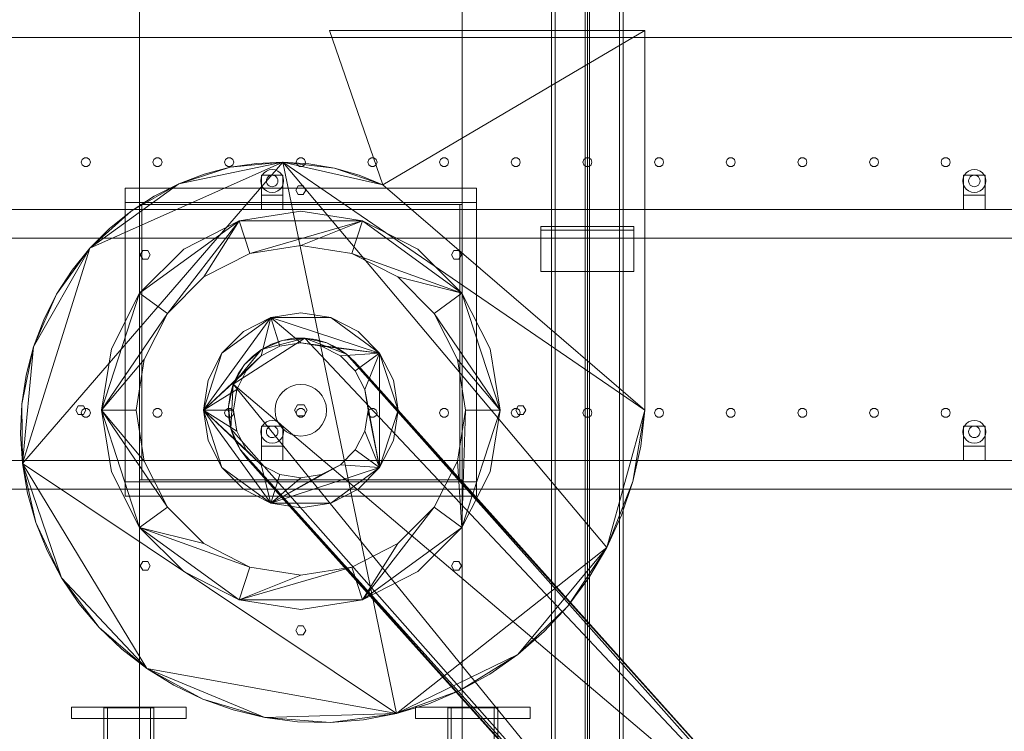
# Model space of a CAD drawing. Header units: millimetres. Extents: x -2233 to 65662, y -50530 to 6847.
# Tile 767 of 802: x 57669 to 59043, y 662 to 1655. Entities that reach past the tile are written whole.
import ezdxf

# ---------------------------------------------------------------- set-up
doc = ezdxf.new("R2010")
doc.units = ezdxf.units.MM
doc.layers.add('lateral_secador', color=7, linetype='Continuous', lineweight=0)

msp = doc.modelspace()

# ---------------------------------------------------------------- linework, layer by layer
at = {"layer": 'lateral_secador'}
for p, q in [((57836.134, 0), (57836.134, 2925)), ((57836.134, 2925), (57836.134, 1400)), ((58286.134, 0), (58286.134, 2925)), ((58286.134, 1400), (58286.134, 2925)), ((58411.134, 2925), (58411.134, 20)), ((58416.134, 20), (58416.134, 2925)), ((58458.134, 2925), (58458.134, 60)), ((58461.134, 0), (58461.134, 2925)), ((58464.134, 60), (58464.134, 2925)), ((58506.134, 2925), (58506.134, 20)), ((58511.134, 20), (58511.134, 2925)), ((58541.134, 1640), (58101.134, 1640)), ((58101.134, 1640), (58175.71, 1424.797)), ((58175.71, 1424.797), (58541.134, 1640)), ((58541.134, 1110), (58541.134, 1640)), ((40811.134, 1630), (60111.134, 1630)), ((57755.997, 1460.082), (57754.784, 1456.35)), ((57759.172, 1462.389), (57755.997, 1460.082)), ((57763.096, 1462.389), (57759.172, 1462.389)), ((57766.271, 1460.082), (57763.096, 1462.389)), ((57767.484, 1456.35), (57766.271, 1460.082)), ((57855.997, 1460.082), (57854.784, 1456.35)), ((57859.172, 1462.389), (57855.997, 1460.082)), ((57863.096, 1462.389), (57859.172, 1462.389)), ((57866.271, 1460.082), (57863.096, 1462.389)), ((57867.484, 1456.35), (57866.271, 1460.082)), ((57955.997, 1460.082), (57954.784, 1456.35)), ((57959.172, 1462.389), (57955.997, 1460.082)), ((57963.096, 1462.389), (57959.172, 1462.389)), ((57966.271, 1460.082), (57963.096, 1462.389)), ((57967.484, 1456.35), (57966.271, 1460.082)), ((58055.997, 1460.082), (58054.784, 1456.35)), ((58059.172, 1462.389), (58055.997, 1460.082)), ((58063.096, 1462.389), (58059.172, 1462.389)), ((58066.271, 1460.082), (58063.096, 1462.389)), ((58067.484, 1456.35), (58066.271, 1460.082)), ((58155.997, 1460.082), (58154.784, 1456.35)), ((58159.172, 1462.389), (58155.997, 1460.082)), ((58163.096, 1462.389), (58159.172, 1462.389)), ((58166.271, 1460.082), (58163.096, 1462.389)), ((58167.484, 1456.35), (58166.271, 1460.082)), ((58255.997, 1460.082), (58254.784, 1456.35)), ((58259.172, 1462.389), (58255.997, 1460.082)), ((58263.096, 1462.389), (58259.172, 1462.389)), ((58266.271, 1460.082), (58263.096, 1462.389)), ((58267.484, 1456.35), (58266.271, 1460.082)), ((58355.997, 1460.082), (58354.784, 1456.35)), ((58359.172, 1462.389), (58355.997, 1460.082)), ((58363.096, 1462.389), (58359.172, 1462.389)), ((58366.271, 1460.082), (58363.096, 1462.389)), ((58367.484, 1456.35), (58366.271, 1460.082)), ((58455.997, 1460.082), (58454.784, 1456.35)), ((58459.172, 1462.389), (58455.997, 1460.082)), ((58463.096, 1462.389), (58459.172, 1462.389)), ((58466.271, 1460.082), (58463.096, 1462.389)), ((58467.484, 1456.35), (58466.271, 1460.082)), ((58555.997, 1460.082), (58554.784, 1456.35)), ((58559.172, 1462.389), (58555.997, 1460.082)), ((58563.096, 1462.389), (58559.172, 1462.389)), ((58566.271, 1460.082), (58563.096, 1462.389)), ((58567.484, 1456.35), (58566.271, 1460.082)), ((58655.997, 1460.082), (58654.784, 1456.35)), ((58659.172, 1462.389), (58655.997, 1460.082)), ((58663.096, 1462.389), (58659.172, 1462.389)), ((58666.271, 1460.082), (58663.096, 1462.389)), ((58667.484, 1456.35), (58666.271, 1460.082)), ((58755.997, 1460.082), (58754.784, 1456.35)), ((58759.172, 1462.389), (58755.997, 1460.082)), ((58763.096, 1462.389), (58759.172, 1462.389)), ((58766.271, 1460.082), (58763.096, 1462.389)), ((58767.484, 1456.35), (58766.271, 1460.082)), ((58855.997, 1460.082), (58854.784, 1456.35)), ((58859.172, 1462.389), (58855.997, 1460.082)), ((58863.096, 1462.389), (58859.172, 1462.389)), ((58866.271, 1460.082), (58863.096, 1462.389)), ((58867.484, 1456.35), (58866.271, 1460.082)), ((58955.997, 1460.082), (58954.784, 1456.35)), ((58959.172, 1462.389), (58955.997, 1460.082)), ((58963.096, 1462.389), (58959.172, 1462.389)), ((58966.271, 1460.082), (58963.096, 1462.389)), ((58967.484, 1456.35), (58966.271, 1460.082)), ((57672.765, 1035.68), (58035.915, 1456.166)), ((57754.784, 1456.35), (57755.997, 1452.618)), ((57755.997, 1452.618), (57759.172, 1450.311)), ((57759.172, 1450.311), (57763.096, 1450.311)), ((57763.096, 1450.311), (57766.271, 1452.618)), ((57766.271, 1452.618), (57767.484, 1456.35)), ((57766.601, 1336.003), (58035.915, 1456.166)), ((57854.784, 1456.35), (57855.997, 1452.618)), ((57855.997, 1452.618), (57859.172, 1450.311)), ((57859.172, 1450.311), (57863.096, 1450.311)), ((57863.096, 1450.311), (57866.271, 1452.618)), ((57866.271, 1452.618), (57867.484, 1456.35)), ((57890.673, 1426.139), (58035.915, 1456.166)), ((57890.673, 1426.139), (57962.319, 1449.018)), ((57962.319, 1449.018), (57926.04, 1439.529)), ((57954.784, 1456.35), (57955.997, 1452.618)), ((57955.997, 1452.618), (57959.172, 1450.311)), ((57959.172, 1450.311), (57963.096, 1450.311)), ((57962.319, 1449.018), (58035.915, 1456.166)), ((57999.085, 1454.562), (57962.319, 1449.018)), ((57963.096, 1450.311), (57966.271, 1452.618)), ((57966.271, 1452.618), (57967.484, 1456.35)), ((58035.915, 1456.166), (57999.085, 1454.562)), ((58013.134, 1443.856), (58009.82, 1441.314)), ((58016.993, 1445.455), (58013.134, 1443.856)), ((58021.134, 1446), (58016.993, 1445.455)), ((58025.275, 1445.455), (58021.134, 1446)), ((58029.134, 1443.856), (58025.275, 1445.455)), ((58032.448, 1441.314), (58029.134, 1443.856)), ((58035.915, 1456.166), (58108.107, 1447.791)), ((58072.392, 1453.878), (58035.915, 1456.166)), ((58035.915, 1456.166), (58175.71, 1424.797)), ((58035.915, 1456.166), (58541.134, 1110)), ((58035.915, 1456.166), (58488.042, 918.439)), ((58035.915, 1456.166), (58194.571, 686.788)), ((58054.784, 1456.35), (58055.997, 1452.618)), ((58055.997, 1452.618), (58059.172, 1450.311)), ((58059.172, 1450.311), (58063.096, 1450.311)), ((58063.096, 1450.311), (58066.271, 1452.618)), ((58066.271, 1452.618), (58067.484, 1456.35)), ((58108.107, 1447.791), (58072.392, 1453.878)), ((58108.107, 1447.791), (58175.71, 1424.797)), ((58142.669, 1438.04), (58108.107, 1447.791)), ((58154.784, 1456.35), (58155.997, 1452.618)), ((58155.997, 1452.618), (58159.172, 1450.311)), ((58159.172, 1450.311), (58163.096, 1450.311)), ((58163.096, 1450.311), (58166.271, 1452.618)), ((58166.271, 1452.618), (58167.484, 1456.35)), ((58254.784, 1456.35), (58255.997, 1452.618)), ((58255.997, 1452.618), (58259.172, 1450.311)), ((58259.172, 1450.311), (58263.096, 1450.311)), ((58263.096, 1450.311), (58266.271, 1452.618)), ((58266.271, 1452.618), (58267.484, 1456.35)), ((58354.784, 1456.35), (58355.997, 1452.618)), ((58355.997, 1452.618), (58359.172, 1450.311)), ((58359.172, 1450.311), (58363.096, 1450.311)), ((58363.096, 1450.311), (58366.271, 1452.618)), ((58366.271, 1452.618), (58367.484, 1456.35)), ((58454.784, 1456.35), (58455.997, 1452.618)), ((58455.997, 1452.618), (58459.172, 1450.311)), ((58459.172, 1450.311), (58463.096, 1450.311)), ((58463.096, 1450.311), (58466.271, 1452.618)), ((58466.271, 1452.618), (58467.484, 1456.35)), ((58554.784, 1456.35), (58555.997, 1452.618)), ((58555.997, 1452.618), (58559.172, 1450.311)), ((58559.172, 1450.311), (58563.096, 1450.311)), ((58563.096, 1450.311), (58566.271, 1452.618)), ((58566.271, 1452.618), (58567.484, 1456.35)), ((58654.784, 1456.35), (58655.997, 1452.618)), ((58655.997, 1452.618), (58659.172, 1450.311)), ((58659.172, 1450.311), (58663.096, 1450.311)), ((58663.096, 1450.311), (58666.271, 1452.618)), ((58666.271, 1452.618), (58667.484, 1456.35)), ((58754.784, 1456.35), (58755.997, 1452.618)), ((58755.997, 1452.618), (58759.172, 1450.311)), ((58759.172, 1450.311), (58763.096, 1450.311)), ((58763.096, 1450.311), (58766.271, 1452.618)), ((58766.271, 1452.618), (58767.484, 1456.35)), ((58854.784, 1456.35), (58855.997, 1452.618)), ((58855.997, 1452.618), (58859.172, 1450.311)), ((58859.172, 1450.311), (58863.096, 1450.311)), ((58863.096, 1450.311), (58866.271, 1452.618)), ((58866.271, 1452.618), (58867.484, 1456.35)), ((58954.784, 1456.35), (58955.997, 1452.618)), ((58955.997, 1452.618), (58959.172, 1450.311)), ((58959.172, 1450.311), (58963.096, 1450.311)), ((58963.096, 1450.311), (58966.271, 1452.618)), ((58966.271, 1452.618), (58967.484, 1456.35)), ((58993.134, 1443.856), (58989.82, 1441.314)), ((58996.993, 1445.455), (58993.134, 1443.856)), ((59001.134, 1446), (58996.993, 1445.455)), ((59005.275, 1445.455), (59001.134, 1446)), ((59009.134, 1443.856), (59005.275, 1445.455)), ((59012.448, 1441.314), (59009.134, 1443.856)), ((57926.04, 1439.529), (57890.673, 1426.139)), ((58005.679, 1434.141), (58005.134, 1430)), ((58005.134, 1430), (58005.679, 1425.859)), ((58007.277, 1438), (58005.679, 1434.141)), ((58006.134, 1438), (58036.134, 1438)), ((58006.134, 1438), (58006.134, 1410)), ((58009.82, 1441.314), (58007.277, 1438)), ((58013.406, 1432.071), (58013.134, 1430)), ((58013.134, 1430), (58013.406, 1427.929)), ((58014.206, 1434), (58013.406, 1432.071)), ((58015.477, 1435.657), (58014.206, 1434)), ((58017.134, 1436.928), (58015.477, 1435.657)), ((58019.063, 1437.727), (58017.134, 1436.928)), ((58021.134, 1438), (58019.063, 1437.727)), ((58023.204, 1437.727), (58021.134, 1438)), ((58025.134, 1436.928), (58023.204, 1437.727)), ((58026.791, 1435.657), (58025.134, 1436.928)), ((58028.062, 1434), (58026.791, 1435.657)), ((58028.861, 1432.071), (58028.062, 1434)), ((58029.134, 1430), (58028.861, 1432.071)), ((58028.861, 1427.929), (58029.134, 1430)), ((58034.99, 1438), (58032.448, 1441.314)), ((58036.589, 1434.141), (58034.99, 1438)), ((58036.134, 1410), (58036.134, 1438)), ((58037.134, 1430), (58036.589, 1434.141)), ((58036.589, 1425.859), (58037.134, 1430)), ((58175.71, 1424.797), (58142.669, 1438.04)), ((58985.679, 1434.141), (58985.134, 1430)), ((58985.134, 1430), (58985.679, 1425.859)), ((58987.277, 1438), (58985.679, 1434.141)), ((58986.134, 1438), (59016.134, 1438)), ((58986.134, 1438), (58986.134, 1410)), ((58989.82, 1441.314), (58987.277, 1438)), ((58993.406, 1432.071), (58993.134, 1430)), ((58993.134, 1430), (58993.406, 1427.929)), ((58994.206, 1434), (58993.406, 1432.071)), ((58995.477, 1435.657), (58994.206, 1434)), ((58997.134, 1436.928), (58995.477, 1435.657)), ((58999.063, 1437.727), (58997.134, 1436.928)), ((59001.134, 1438), (58999.063, 1437.727)), ((59003.204, 1437.727), (59001.134, 1438)), ((59005.134, 1436.928), (59003.204, 1437.727)), ((59006.791, 1435.657), (59005.134, 1436.928)), ((59008.062, 1434), (59006.791, 1435.657)), ((59008.861, 1432.071), (59008.062, 1434)), ((59009.134, 1430), (59008.861, 1432.071)), ((59008.861, 1427.929), (59009.134, 1430)), ((59014.99, 1438), (59012.448, 1441.314)), ((59016.589, 1434.141), (59014.99, 1438)), ((59016.134, 1410), (59016.134, 1438)), ((59017.134, 1430), (59016.589, 1434.141)), ((59016.589, 1425.859), (59017.134, 1430)), ((57766.601, 1336.003), (57890.673, 1426.139)), ((57816.134, 1420), (58306.134, 1420)), ((57816.134, 1420), (57816.134, 1400)), ((57824.355, 1388.051), (57890.673, 1426.139)), ((57890.673, 1426.139), (57856.64, 1408.935)), ((58005.679, 1425.859), (58007.277, 1422)), ((58007.277, 1422), (58009.82, 1418.686)), ((58009.82, 1418.686), (58013.134, 1416.144)), ((58013.134, 1416.144), (58016.993, 1414.545)), ((58013.406, 1427.929), (58014.206, 1426)), ((58014.206, 1426), (58015.477, 1424.343)), ((58015.477, 1424.343), (58017.134, 1423.072)), ((58017.134, 1423.072), (58019.063, 1422.273)), ((58019.063, 1422.273), (58021.134, 1422)), ((58021.134, 1422), (58023.204, 1422.273)), ((58023.204, 1422.273), (58025.134, 1423.072)), ((58025.134, 1423.072), (58026.791, 1424.343)), ((58025.275, 1414.545), (58029.134, 1416.144)), ((58026.791, 1424.343), (58028.062, 1426)), ((58028.062, 1426), (58028.861, 1427.929)), ((58029.134, 1416.144), (58032.448, 1418.686)), ((58032.448, 1418.686), (58034.99, 1422)), ((58034.99, 1422), (58036.589, 1425.859)), ((58057.634, 1423.062), (58054.134, 1417)), ((58054.134, 1417), (58057.634, 1410.938)), ((58064.634, 1423.062), (58057.634, 1423.062)), ((58068.134, 1417), (58064.634, 1423.062)), ((58064.634, 1410.938), (58068.134, 1417)), ((58175.71, 1424.797), (58541.134, 1110)), ((58306.134, 1400), (58306.134, 1420)), ((58985.679, 1425.859), (58987.277, 1422)), ((58987.277, 1422), (58989.82, 1418.686)), ((58989.82, 1418.686), (58993.134, 1416.144)), ((58993.134, 1416.144), (58996.993, 1414.545)), ((58993.406, 1427.929), (58994.206, 1426)), ((58994.206, 1426), (58995.477, 1424.343)), ((58995.477, 1424.343), (58997.134, 1423.072)), ((58997.134, 1423.072), (58999.063, 1422.273)), ((58999.063, 1422.273), (59001.134, 1422)), ((59001.134, 1422), (59003.204, 1422.273)), ((59003.204, 1422.273), (59005.134, 1423.072)), ((59005.134, 1423.072), (59006.791, 1424.343)), ((59005.275, 1414.545), (59009.134, 1416.144)), ((59006.791, 1424.343), (59008.062, 1426)), ((59008.062, 1426), (59008.861, 1427.929)), ((59009.134, 1416.144), (59012.448, 1418.686)), ((59012.448, 1418.686), (59014.99, 1422)), ((59014.99, 1422), (59016.589, 1425.859)), ((57856.64, 1408.935), (57824.355, 1388.051)), ((58006.134, 1410), (58036.134, 1410)), ((58006.134, 1410), (58006.134, 1390)), ((58016.993, 1414.545), (58021.134, 1414)), ((58021.134, 1414), (58025.275, 1414.545)), ((58036.134, 1390), (58036.134, 1410)), ((58057.634, 1410.938), (58064.634, 1410.938)), ((58986.134, 1410), (59016.134, 1410)), ((58986.134, 1410), (58986.134, 1390)), ((58996.993, 1414.545), (59001.134, 1414)), ((59001.134, 1414), (59005.275, 1414.545)), ((59016.134, 1390), (59016.134, 1410)), ((40811.134, 1390), (60111.134, 1390)), ((57766.601, 1336.003), (57824.355, 1388.051)), ((57824.355, 1388.051), (57794.214, 1363.666)), ((57816.134, 1400), (58306.134, 1400)), ((57816.134, 1400), (57836.134, 1400)), ((57816.134, 1400), (57816.134, 1010)), ((57836.134, 1400), (58286.134, 1400)), ((57836.134, 1400), (57836.134, 1397)), ((57836.134, 1010), (57836.134, 1400)), ((57836.134, 1397), (58286.134, 1397)), ((57836.134, 1397), (57839.134, 1397)), ((57836.134, 1397), (57836.134, 1013)), ((57839.134, 1013), (57839.134, 1397)), ((58061.134, 1388), (57975.228, 1374.394)), ((58006.134, 1390), (58036.134, 1390)), ((58147.04, 1374.394), (58061.134, 1388)), ((58283.134, 1397), (58286.134, 1397)), ((58283.134, 1397), (58283.134, 1013)), ((58286.134, 1397), (58286.134, 1400)), ((58286.134, 1400), (58306.134, 1400)), ((58286.134, 1400), (58286.134, 1010)), ((58286.134, 1013), (58286.134, 1397)), ((58306.134, 1010), (58306.134, 1400)), ((58986.134, 1390), (59016.134, 1390)), ((57836.228, 1273.404), (57975.228, 1374.394)), ((57875.06, 1245.191), (57975.228, 1374.394)), ((57975.228, 1374.394), (57897.73, 1334.907)), ((57925.942, 1296.074), (57975.228, 1374.394)), ((57975.228, 1374.394), (58147.04, 1374.394)), ((57990.06, 1328.743), (57975.228, 1374.394)), ((57990.06, 1328.743), (58147.04, 1374.394)), ((58061.134, 1340), (58147.04, 1374.394)), ((58132.208, 1328.743), (58147.04, 1374.394)), ((58147.04, 1374.394), (58286.04, 1273.404)), ((58224.538, 1334.907), (58147.04, 1374.394)), ((57794.214, 1363.666), (57766.601, 1336.003)), ((58396.134, 1366.5), (58526.134, 1366.5)), ((58396.134, 1366.5), (58396.134, 1303.5)), ((58396.134, 1366.5), (58396.134, 1361.5)), ((58396.134, 1361.5), (58526.134, 1361.5)), ((58526.134, 1303.5), (58526.134, 1366.5)), ((58526.134, 1361.5), (58526.134, 1366.5)), ((40811.134, 1350), (60111.134, 1350)), ((57672.765, 1035.68), (57766.601, 1336.003)), ((57688.134, 1198.403), (57766.601, 1336.003)), ((57720.36, 1271.933), (57766.601, 1336.003)), ((57766.601, 1336.003), (57741.874, 1305.324)), ((57897.73, 1334.907), (57836.228, 1273.404)), ((57840.552, 1333.144), (57837.052, 1327.082)), ((57847.552, 1333.144), (57840.552, 1333.144)), ((57851.052, 1327.082), (57847.552, 1333.144)), ((57990.06, 1328.743), (58061.134, 1340)), ((58061.134, 1340), (58132.208, 1328.743)), ((58286.04, 1273.404), (58224.538, 1334.907)), ((58274.716, 1333.144), (58271.216, 1327.082)), ((58281.716, 1333.144), (58274.716, 1333.144)), ((58285.216, 1327.082), (58281.716, 1333.144)), ((57837.052, 1327.082), (57840.552, 1321.02)), ((57840.552, 1321.02), (57847.552, 1321.02)), ((57847.552, 1321.02), (57851.052, 1327.082)), ((57925.942, 1296.074), (57990.06, 1328.743)), ((58132.208, 1328.743), (58286.04, 1273.404)), ((58132.208, 1328.743), (58196.325, 1296.074)), ((58271.216, 1327.082), (58274.716, 1321.02)), ((58274.716, 1321.02), (58281.716, 1321.02)), ((58281.716, 1321.02), (58285.216, 1327.082)), ((57741.874, 1305.324), (57720.36, 1271.933)), ((57875.06, 1245.191), (57925.942, 1296.074)), ((58196.325, 1296.074), (58286.04, 1273.404)), ((58196.325, 1296.074), (58247.208, 1245.191)), ((58396.134, 1303.5), (58526.134, 1303.5)), ((57688.134, 1198.403), (57720.36, 1271.933)), ((57720.36, 1271.933), (57702.358, 1236.168)), ((57783.134, 1110), (57836.228, 1273.404)), ((57836.228, 1273.404), (57796.739, 1195.907)), ((57875.06, 1245.191), (57836.228, 1273.404)), ((58247.208, 1245.191), (58286.04, 1273.404)), ((58286.04, 1273.404), (58339.134, 1110)), ((58325.528, 1195.907), (58286.04, 1273.404)), ((57875.06, 1245.191), (57783.134, 1110)), ((57842.392, 1181.074), (57875.06, 1245.191)), ((57925.134, 1110), (58019.108, 1239.344)), ((57951.108, 1189.939), (58019.108, 1239.344)), ((58019.108, 1239.344), (57981.194, 1220.026)), ((58005.882, 1186.048), (58019.108, 1239.344)), ((58061.134, 1246), (58019.108, 1239.344)), ((58019.108, 1239.344), (58103.159, 1239.344)), ((58019.108, 1239.344), (58171.159, 1189.939)), ((58032.087, 1199.399), (58019.108, 1239.344)), ((58061.134, 1204), (58019.108, 1239.344)), ((58103.159, 1239.344), (58061.134, 1246)), ((58103.159, 1239.344), (58171.159, 1189.939)), ((58141.073, 1220.026), (58103.159, 1239.344)), ((58247.208, 1245.191), (58339.134, 1110)), ((58247.208, 1245.191), (58279.876, 1181.074)), ((57702.358, 1236.168), (57688.134, 1198.403)), ((57981.194, 1220.026), (57951.108, 1189.939)), ((57966.909, 1146.37), (58066.607, 1210.852)), ((58006.282, 1194.807), (58066.607, 1210.852)), ((58035.173, 1207.607), (58066.607, 1210.852)), ((58050.763, 1210.466), (58035.173, 1207.607)), ((58066.607, 1210.852), (58050.763, 1210.466)), ((58066.607, 1210.852), (58097.503, 1204.224)), ((58082.316, 1208.754), (58066.607, 1210.852)), ((58066.607, 1210.852), (58124.841, 1188.374)), ((58066.607, 1210.852), (58763.478, 470.91)), ((58171.159, 1189.939), (58141.073, 1220.026)), ((57671.851, 1118.494), (57688.134, 1198.403)), ((57672.765, 1035.68), (57688.134, 1198.403)), ((57688.134, 1198.403), (57677.903, 1159.036)), ((57796.739, 1195.907), (57783.134, 1110)), ((58005.882, 1186.048), (58032.087, 1199.399)), ((58006.282, 1194.807), (58035.173, 1207.607)), ((58020.224, 1202.344), (58006.282, 1194.807)), ((58035.173, 1207.607), (58020.224, 1202.344)), ((58032.087, 1199.399), (58061.134, 1204)), ((58061.134, 1204), (58171.159, 1189.939)), ((58061.134, 1204), (58090.181, 1199.399)), ((58097.503, 1204.224), (58082.316, 1208.754)), ((58090.181, 1199.399), (58171.159, 1189.939)), ((58090.181, 1199.399), (58116.386, 1186.048)), ((58097.503, 1204.224), (58124.841, 1188.374)), ((58111.796, 1197.375), (58097.503, 1204.224)), ((58124.841, 1188.374), (58111.796, 1197.375)), ((58339.134, 1110), (58325.528, 1195.907)), ((57925.134, 1110), (57951.108, 1189.939)), ((58005.882, 1186.048), (57925.134, 1110)), ((57951.108, 1189.939), (57931.79, 1152.026)), ((57966.909, 1146.37), (58006.282, 1194.807)), ((57982.761, 1173.707), (58006.282, 1194.807)), ((57993.691, 1185.183), (57982.761, 1173.707)), ((57985.087, 1165.252), (58005.882, 1186.048)), ((58006.282, 1194.807), (57993.691, 1185.183)), ((58116.386, 1186.048), (58171.159, 1189.939)), ((58116.386, 1186.048), (58137.181, 1165.252)), ((58124.841, 1188.374), (58746.316, 497.443)), ((58136.316, 1177.443), (58124.841, 1188.374)), ((58124.841, 1188.374), (58763.478, 470.91)), ((58137.181, 1165.252), (58171.159, 1189.939)), ((58150.532, 1139.048), (58171.159, 1189.939)), ((58171.159, 1189.939), (58197.134, 1110)), ((58190.478, 1152.026), (58171.159, 1189.939)), ((58171.159, 1189.939), (58171.159, 1030.061)), ((57842.392, 1181.074), (57783.134, 1110)), ((57831.134, 1110), (57842.392, 1181.074)), ((57966.909, 1146.37), (57982.761, 1173.707)), ((57982.761, 1173.707), (57973.759, 1160.662)), ((58746.316, 497.443), (58136.316, 1177.443)), ((58279.876, 1181.074), (58339.134, 1110)), ((58279.876, 1181.074), (58291.134, 1110)), ((57677.903, 1159.036), (57671.851, 1118.494)), ((57985.087, 1165.252), (57925.134, 1110)), ((57973.759, 1160.662), (57966.909, 1146.37)), ((57971.735, 1139.048), (57985.087, 1165.252)), ((58137.181, 1165.252), (58150.532, 1139.048)), ((57931.79, 1152.026), (57925.134, 1110)), ((57960.282, 1115.473), (57966.909, 1146.37)), ((57966.909, 1146.37), (57962.38, 1131.182)), ((57963.526, 1084.04), (57966.909, 1146.37)), ((58620.472, 342.625), (57966.909, 1146.37)), ((57966.909, 1146.37), (58763.478, 470.91)), ((58047.357, 1143.26), (58041.133, 1139.933)), ((58054.111, 1145.308), (58047.357, 1143.26)), ((58061.134, 1146), (58054.111, 1145.308)), ((58068.157, 1145.308), (58061.134, 1146)), ((58074.91, 1143.26), (58068.157, 1145.308)), ((58081.134, 1139.933), (58074.91, 1143.26)), ((58197.134, 1110), (58190.478, 1152.026)), ((57971.735, 1139.048), (57925.134, 1110)), ((57962.38, 1131.182), (57960.282, 1115.473)), ((57967.134, 1110), (57971.735, 1139.048)), ((58031.201, 1130.001), (58027.874, 1123.777)), ((58035.678, 1135.456), (58031.201, 1130.001)), ((58041.133, 1139.933), (58035.678, 1135.456)), ((58086.59, 1135.456), (58081.134, 1139.933)), ((58091.067, 1130.001), (58086.59, 1135.456)), ((58094.394, 1123.777), (58091.067, 1130.001)), ((58150.532, 1139.048), (58171.159, 1030.061)), ((58150.532, 1139.048), (58155.134, 1110)), ((57671.851, 1118.494), (57670.108, 1077.222)), ((57672.765, 1035.68), (57671.851, 1118.494)), ((57750.634, 1116.062), (57747.134, 1110)), ((57757.634, 1116.062), (57750.634, 1116.062)), ((57761.134, 1110), (57757.634, 1116.062)), ((57963.526, 1084.04), (57960.282, 1115.473)), ((57960.282, 1115.473), (57960.667, 1099.629)), ((58025.826, 1117.023), (58025.134, 1110)), ((58027.874, 1123.777), (58025.826, 1117.023)), ((58056.634, 1117.794), (58052.134, 1110)), ((58065.634, 1117.794), (58056.634, 1117.794)), ((58070.134, 1110), (58065.634, 1117.794)), ((58096.442, 1117.023), (58094.394, 1123.777)), ((58097.134, 1110), (58096.442, 1117.023)), ((58364.634, 1116.062), (58361.134, 1110)), ((58371.634, 1116.062), (58364.634, 1116.062)), ((58375.134, 1110), (58371.634, 1116.062)), ((57747.134, 1110), (57750.634, 1103.938)), ((57750.634, 1103.938), (57757.634, 1103.938)), ((57755.997, 1110.082), (57754.784, 1106.35)), ((57754.784, 1106.35), (57755.997, 1102.618)), ((57759.172, 1112.389), (57755.997, 1110.082)), ((57755.997, 1102.618), (57759.172, 1100.311)), ((57757.634, 1103.938), (57761.134, 1110)), ((57763.096, 1112.389), (57759.172, 1112.389)), ((57759.172, 1100.311), (57763.096, 1100.311)), ((57766.271, 1110.082), (57763.096, 1112.389)), ((57763.096, 1100.311), (57766.271, 1102.618)), ((57767.484, 1106.35), (57766.271, 1110.082)), ((57766.271, 1102.618), (57767.484, 1106.35)), ((57783.134, 1110), (57831.134, 1110)), ((57783.134, 1110), (57842.392, 1038.926)), ((57836.228, 946.596), (57783.134, 1110)), ((57783.134, 1110), (57796.739, 1024.093)), ((57783.134, 1110), (57875.06, 974.809)), ((57842.392, 1038.926), (57831.134, 1110)), ((57855.997, 1110.082), (57854.784, 1106.35)), ((57854.784, 1106.35), (57855.997, 1102.618)), ((57859.172, 1112.389), (57855.997, 1110.082)), ((57855.997, 1102.618), (57859.172, 1100.311)), ((57863.096, 1112.389), (57859.172, 1112.389)), ((57859.172, 1100.311), (57863.096, 1100.311)), ((57866.271, 1110.082), (57863.096, 1112.389)), ((57863.096, 1100.311), (57866.271, 1102.618)), ((57867.484, 1106.35), (57866.271, 1110.082)), ((57866.271, 1102.618), (57867.484, 1106.35)), ((57925.134, 1110), (57967.134, 1110)), ((57925.134, 1110), (57971.735, 1080.952)), ((57951.108, 1030.061), (57925.134, 1110)), ((57925.134, 1110), (57931.79, 1067.974)), ((57925.134, 1110), (57985.087, 1054.748)), ((58019.108, 980.656), (57925.134, 1110)), ((57925.134, 1110), (58005.882, 1033.952)), ((57955.997, 1110.082), (57954.784, 1106.35)), ((57954.784, 1106.35), (57955.997, 1102.618)), ((57959.172, 1112.389), (57955.997, 1110.082)), ((57955.997, 1102.618), (57959.172, 1100.311)), ((57963.096, 1112.389), (57959.172, 1112.389)), ((57959.172, 1100.311), (57963.096, 1100.311)), ((57960.667, 1099.629), (57963.526, 1084.04)), ((57966.271, 1110.082), (57963.096, 1112.389)), ((57963.096, 1100.311), (57966.271, 1102.618)), ((57967.484, 1106.35), (57966.271, 1110.082)), ((57966.271, 1102.618), (57967.484, 1106.35)), ((57971.735, 1080.952), (57967.134, 1110)), ((58025.134, 1110), (58025.826, 1102.977)), ((58025.826, 1102.977), (58027.874, 1096.223)), ((58052.134, 1110), (58056.634, 1102.206)), ((58055.997, 1110.082), (58054.784, 1106.35)), ((58054.784, 1106.35), (58055.997, 1102.618)), ((58059.172, 1112.389), (58055.997, 1110.082)), ((58055.997, 1102.618), (58059.172, 1100.311)), ((58056.634, 1102.206), (58065.634, 1102.206)), ((58063.096, 1112.389), (58059.172, 1112.389)), ((58059.172, 1100.311), (58063.096, 1100.311)), ((58066.271, 1110.082), (58063.096, 1112.389)), ((58063.096, 1100.311), (58066.271, 1102.618)), ((58065.634, 1102.206), (58070.134, 1110)), ((58067.484, 1106.35), (58066.271, 1110.082)), ((58066.271, 1102.618), (58067.484, 1106.35)), ((58094.394, 1096.223), (58096.442, 1102.977)), ((58096.442, 1102.977), (58097.134, 1110)), ((58155.134, 1110), (58150.532, 1080.952)), ((58155.997, 1110.082), (58154.784, 1106.35)), ((58154.784, 1106.35), (58155.997, 1102.618)), ((58171.159, 1030.061), (58155.134, 1110)), ((58159.172, 1112.389), (58155.997, 1110.082)), ((58155.997, 1102.618), (58159.172, 1100.311)), ((58163.096, 1112.389), (58159.172, 1112.389)), ((58159.172, 1100.311), (58163.096, 1100.311)), ((58166.271, 1110.082), (58163.096, 1112.389)), ((58163.096, 1100.311), (58166.271, 1102.618)), ((58167.484, 1106.35), (58166.271, 1110.082)), ((58166.271, 1102.618), (58167.484, 1106.35)), ((58197.134, 1110), (58171.159, 1030.061)), ((58190.478, 1067.974), (58197.134, 1110)), ((58255.997, 1110.082), (58254.784, 1106.35)), ((58254.784, 1106.35), (58255.997, 1102.618)), ((58259.172, 1112.389), (58255.997, 1110.082)), ((58255.997, 1102.618), (58259.172, 1100.311)), ((58263.096, 1112.389), (58259.172, 1112.389)), ((58259.172, 1100.311), (58263.096, 1100.311)), ((58266.271, 1110.082), (58263.096, 1112.389)), ((58263.096, 1100.311), (58266.271, 1102.618)), ((58267.484, 1106.35), (58266.271, 1110.082)), ((58266.271, 1102.618), (58267.484, 1106.35)), ((58291.134, 1110), (58279.876, 1038.926)), ((58339.134, 1110), (58286.04, 946.596)), ((58286.04, 946.596), (58291.134, 1110)), ((58291.134, 1110), (58339.134, 1110)), ((58325.528, 1024.093), (58339.134, 1110)), ((58355.997, 1110.082), (58354.784, 1106.35)), ((58354.784, 1106.35), (58355.997, 1102.618)), ((58359.172, 1112.389), (58355.997, 1110.082)), ((58355.997, 1102.618), (58359.172, 1100.311)), ((58363.096, 1112.389), (58359.172, 1112.389)), ((58359.172, 1100.311), (58363.096, 1100.311)), ((58361.134, 1110), (58364.634, 1103.938)), ((58366.271, 1110.082), (58363.096, 1112.389)), ((58363.096, 1100.311), (58366.271, 1102.618)), ((58364.634, 1103.938), (58371.634, 1103.938)), ((58367.484, 1106.35), (58366.271, 1110.082)), ((58366.271, 1102.618), (58367.484, 1106.35)), ((58371.634, 1103.938), (58375.134, 1110)), ((58455.997, 1110.082), (58454.784, 1106.35)), ((58454.784, 1106.35), (58455.997, 1102.618)), ((58459.172, 1112.389), (58455.997, 1110.082)), ((58455.997, 1102.618), (58459.172, 1100.311)), ((58463.096, 1112.389), (58459.172, 1112.389)), ((58459.172, 1100.311), (58463.096, 1100.311)), ((58466.271, 1110.082), (58463.096, 1112.389)), ((58463.096, 1100.311), (58466.271, 1102.618)), ((58467.484, 1106.35), (58466.271, 1110.082)), ((58466.271, 1102.618), (58467.484, 1106.35)), ((58541.134, 1110), (58488.042, 918.439)), ((58541.134, 1110), (58524.591, 1010.784)), ((58535.464, 1059.797), (58541.134, 1110)), ((58555.997, 1110.082), (58554.784, 1106.35)), ((58554.784, 1106.35), (58555.997, 1102.618)), ((58559.172, 1112.389), (58555.997, 1110.082)), ((58555.997, 1102.618), (58559.172, 1100.311)), ((58563.096, 1112.389), (58559.172, 1112.389)), ((58559.172, 1100.311), (58563.096, 1100.311)), ((58566.271, 1110.082), (58563.096, 1112.389)), ((58563.096, 1100.311), (58566.271, 1102.618)), ((58567.484, 1106.35), (58566.271, 1110.082)), ((58566.271, 1102.618), (58567.484, 1106.35)), ((58655.997, 1110.082), (58654.784, 1106.35)), ((58654.784, 1106.35), (58655.997, 1102.618)), ((58659.172, 1112.389), (58655.997, 1110.082)), ((58655.997, 1102.618), (58659.172, 1100.311)), ((58663.096, 1112.389), (58659.172, 1112.389)), ((58659.172, 1100.311), (58663.096, 1100.311)), ((58666.271, 1110.082), (58663.096, 1112.389)), ((58663.096, 1100.311), (58666.271, 1102.618)), ((58667.484, 1106.35), (58666.271, 1110.082)), ((58666.271, 1102.618), (58667.484, 1106.35)), ((58755.997, 1110.082), (58754.784, 1106.35)), ((58754.784, 1106.35), (58755.997, 1102.618)), ((58759.172, 1112.389), (58755.997, 1110.082)), ((58755.997, 1102.618), (58759.172, 1100.311)), ((58763.096, 1112.389), (58759.172, 1112.389)), ((58759.172, 1100.311), (58763.096, 1100.311)), ((58766.271, 1110.082), (58763.096, 1112.389)), ((58763.096, 1100.311), (58766.271, 1102.618)), ((58767.484, 1106.35), (58766.271, 1110.082)), ((58766.271, 1102.618), (58767.484, 1106.35)), ((58855.997, 1110.082), (58854.784, 1106.35)), ((58854.784, 1106.35), (58855.997, 1102.618)), ((58859.172, 1112.389), (58855.997, 1110.082)), ((58855.997, 1102.618), (58859.172, 1100.311)), ((58863.096, 1112.389), (58859.172, 1112.389)), ((58859.172, 1100.311), (58863.096, 1100.311)), ((58866.271, 1110.082), (58863.096, 1112.389)), ((58863.096, 1100.311), (58866.271, 1102.618)), ((58867.484, 1106.35), (58866.271, 1110.082)), ((58866.271, 1102.618), (58867.484, 1106.35)), ((58955.997, 1110.082), (58954.784, 1106.35)), ((58954.784, 1106.35), (58955.997, 1102.618)), ((58959.172, 1112.389), (58955.997, 1110.082)), ((58955.997, 1102.618), (58959.172, 1100.311)), ((58963.096, 1112.389), (58959.172, 1112.389)), ((58959.172, 1100.311), (58963.096, 1100.311)), ((58966.271, 1110.082), (58963.096, 1112.389)), ((58963.096, 1100.311), (58966.271, 1102.618)), ((58967.484, 1106.35), (58966.271, 1110.082)), ((58966.271, 1102.618), (58967.484, 1106.35)), ((58007.277, 1088), (58005.679, 1084.141)), ((58006.134, 1088), (58036.134, 1088)), ((58006.134, 1088), (58006.134, 1060)), ((58009.82, 1091.314), (58007.277, 1088)), ((58013.134, 1093.856), (58009.82, 1091.314)), ((58016.993, 1095.455), (58013.134, 1093.856)), ((58015.477, 1085.657), (58014.206, 1084)), ((58017.134, 1086.928), (58015.477, 1085.657)), ((58021.134, 1096), (58016.993, 1095.455)), ((58019.063, 1087.727), (58017.134, 1086.928)), ((58021.134, 1088), (58019.063, 1087.727)), ((58025.275, 1095.455), (58021.134, 1096)), ((58023.204, 1087.727), (58021.134, 1088)), ((58025.134, 1086.928), (58023.204, 1087.727)), ((58026.791, 1085.657), (58025.134, 1086.928)), ((58029.134, 1093.856), (58025.275, 1095.455)), ((58028.062, 1084), (58026.791, 1085.657)), ((58027.874, 1096.223), (58031.201, 1089.999)), ((58032.448, 1091.314), (58029.134, 1093.856)), ((58031.201, 1089.999), (58035.678, 1084.544)), ((58034.99, 1088), (58032.448, 1091.314)), ((58036.589, 1084.141), (58034.99, 1088)), ((58036.134, 1060), (58036.134, 1088)), ((58086.59, 1084.544), (58091.067, 1089.999)), ((58091.067, 1089.999), (58094.394, 1096.223)), ((58987.277, 1088), (58985.679, 1084.141)), ((58986.134, 1088), (59016.134, 1088)), ((58986.134, 1088), (58986.134, 1060)), ((58989.82, 1091.314), (58987.277, 1088)), ((58993.134, 1093.856), (58989.82, 1091.314)), ((58996.993, 1095.455), (58993.134, 1093.856)), ((58995.477, 1085.657), (58994.206, 1084)), ((58997.134, 1086.928), (58995.477, 1085.657)), ((59001.134, 1096), (58996.993, 1095.455)), ((58999.063, 1087.727), (58997.134, 1086.928)), ((59001.134, 1088), (58999.063, 1087.727)), ((59005.275, 1095.455), (59001.134, 1096)), ((59003.204, 1087.727), (59001.134, 1088)), ((59005.134, 1086.928), (59003.204, 1087.727)), ((59006.791, 1085.657), (59005.134, 1086.928)), ((59009.134, 1093.856), (59005.275, 1095.455)), ((59008.062, 1084), (59006.791, 1085.657)), ((59012.448, 1091.314), (59009.134, 1093.856)), ((59014.99, 1088), (59012.448, 1091.314)), ((59016.589, 1084.141), (59014.99, 1088)), ((59016.134, 1060), (59016.134, 1088)), ((57670.108, 1077.222), (57672.765, 1035.68)), ((57976.327, 1055.148), (57963.526, 1084.04)), ((57963.526, 1084.04), (57968.79, 1069.09)), ((58620.472, 342.625), (57963.526, 1084.04)), ((57985.087, 1054.748), (57971.735, 1080.952)), ((58005.679, 1084.141), (58005.134, 1080)), ((58005.134, 1080), (58005.679, 1075.859)), ((58005.679, 1075.859), (58007.277, 1072)), ((58007.277, 1072), (58009.82, 1068.686)), ((58013.406, 1082.071), (58013.134, 1080)), ((58013.134, 1080), (58013.406, 1077.929)), ((58014.206, 1084), (58013.406, 1082.071)), ((58013.406, 1077.929), (58014.206, 1076)), ((58014.206, 1076), (58015.477, 1074.343)), ((58015.477, 1074.343), (58017.134, 1073.072)), ((58017.134, 1073.072), (58019.063, 1072.273)), ((58019.063, 1072.273), (58021.134, 1072)), ((58021.134, 1072), (58023.204, 1072.273)), ((58023.204, 1072.273), (58025.134, 1073.072)), ((58025.134, 1073.072), (58026.791, 1074.343)), ((58026.791, 1074.343), (58028.062, 1076)), ((58028.861, 1082.071), (58028.062, 1084)), ((58028.062, 1076), (58028.861, 1077.929)), ((58029.134, 1080), (58028.861, 1082.071)), ((58028.861, 1077.929), (58029.134, 1080)), ((58032.448, 1068.686), (58034.99, 1072)), ((58034.99, 1072), (58036.589, 1075.859)), ((58035.678, 1084.544), (58041.133, 1080.067)), ((58037.134, 1080), (58036.589, 1084.141)), ((58036.589, 1075.859), (58037.134, 1080)), ((58041.133, 1080.067), (58047.357, 1076.74)), ((58047.357, 1076.74), (58054.111, 1074.692)), ((58054.111, 1074.692), (58061.134, 1074)), ((58061.134, 1074), (58068.157, 1074.692)), ((58068.157, 1074.692), (58074.91, 1076.74)), ((58074.91, 1076.74), (58081.134, 1080.067)), ((58081.134, 1080.067), (58086.59, 1084.544)), ((58150.532, 1080.952), (58137.181, 1054.748)), ((58171.159, 1030.061), (58150.532, 1080.952)), ((58985.679, 1084.141), (58985.134, 1080)), ((58985.134, 1080), (58985.679, 1075.859)), ((58985.679, 1075.859), (58987.277, 1072)), ((58987.277, 1072), (58989.82, 1068.686)), ((58993.406, 1082.071), (58993.134, 1080)), ((58993.134, 1080), (58993.406, 1077.929)), ((58994.206, 1084), (58993.406, 1082.071)), ((58993.406, 1077.929), (58994.206, 1076)), ((58994.206, 1076), (58995.477, 1074.343)), ((58995.477, 1074.343), (58997.134, 1073.072)), ((58997.134, 1073.072), (58999.063, 1072.273)), ((58999.063, 1072.273), (59001.134, 1072)), ((59001.134, 1072), (59003.204, 1072.273)), ((59003.204, 1072.273), (59005.134, 1073.072)), ((59005.134, 1073.072), (59006.791, 1074.343)), ((59006.791, 1074.343), (59008.062, 1076)), ((59008.861, 1082.071), (59008.062, 1084)), ((59008.062, 1076), (59008.861, 1077.929)), ((59009.134, 1080), (59008.861, 1082.071)), ((59008.861, 1077.929), (59009.134, 1080)), ((59012.448, 1068.686), (59014.99, 1072)), ((59014.99, 1072), (59016.589, 1075.859)), ((59017.134, 1080), (59016.589, 1084.141)), ((59016.589, 1075.859), (59017.134, 1080)), ((57931.79, 1067.974), (57951.108, 1030.061)), ((57968.79, 1069.09), (57976.327, 1055.148)), ((58006.134, 1060), (58036.134, 1060)), ((58006.134, 1060), (58006.134, 1040)), ((58009.82, 1068.686), (58013.134, 1066.144)), ((58013.134, 1066.144), (58016.993, 1064.545)), ((58016.993, 1064.545), (58021.134, 1064)), ((58021.134, 1064), (58025.275, 1064.545)), ((58025.275, 1064.545), (58029.134, 1066.144)), ((58029.134, 1066.144), (58032.448, 1068.686)), ((58036.134, 1040), (58036.134, 1060)), ((58171.159, 1030.061), (58190.478, 1067.974)), ((58524.591, 1010.784), (58535.464, 1059.797)), ((58986.134, 1060), (59016.134, 1060)), ((58986.134, 1060), (58986.134, 1040)), ((58989.82, 1068.686), (58993.134, 1066.144)), ((58993.134, 1066.144), (58996.993, 1064.545)), ((58996.993, 1064.545), (59001.134, 1064)), ((59001.134, 1064), (59005.275, 1064.545)), ((59005.275, 1064.545), (59009.134, 1066.144)), ((59009.134, 1066.144), (59012.448, 1068.686)), ((59016.134, 1040), (59016.134, 1060)), ((58595.952, 362.557), (57976.327, 1055.148)), ((57976.327, 1055.148), (57985.952, 1042.557)), ((58620.472, 342.625), (57976.327, 1055.148)), ((58005.882, 1033.952), (57985.087, 1054.748)), ((58137.181, 1054.748), (58116.386, 1033.952)), ((58171.159, 1030.061), (58137.181, 1054.748)), ((40811.134, 1040), (60111.134, 1040)), ((57691.362, 953.675), (57672.765, 1035.68)), ((57672.765, 1035.68), (57679.853, 994.34)), ((57727.329, 876.268), (57672.765, 1035.68)), ((57846.079, 749.72), (57672.765, 1035.68)), ((58194.571, 686.788), (57672.765, 1035.68)), ((57875.06, 974.809), (57842.392, 1038.926)), ((57985.952, 1042.557), (58595.952, 362.557)), ((58019.108, 980.656), (58005.882, 1033.952)), ((58032.087, 1020.601), (58005.882, 1033.952)), ((58006.134, 1040), (58036.134, 1040)), ((58019.108, 980.656), (58116.386, 1033.952)), ((58116.386, 1033.952), (58090.181, 1020.601)), ((58171.159, 1030.061), (58116.386, 1033.952)), ((58279.876, 1038.926), (58247.208, 974.809)), ((58286.04, 946.596), (58279.876, 1038.926)), ((58986.134, 1040), (59016.134, 1040)), ((57796.739, 1024.093), (57836.228, 946.596)), ((58019.108, 980.656), (57951.108, 1030.061)), ((57951.108, 1030.061), (57981.194, 999.974)), ((58171.159, 1030.061), (58019.108, 980.656)), ((58019.108, 980.656), (58032.087, 1020.601)), ((58019.108, 980.656), (58090.181, 1020.601)), ((58061.134, 1016), (58032.087, 1020.601)), ((58090.181, 1020.601), (58061.134, 1016)), ((58171.159, 1030.061), (58103.159, 980.656)), ((58141.073, 999.974), (58171.159, 1030.061)), ((58286.04, 946.596), (58325.528, 1024.093)), ((57816.134, 1010), (58306.134, 1010)), ((57816.134, 1010), (57816.134, 990)), ((57816.134, 1010), (57836.134, 1010)), ((57836.134, 1013), (58286.134, 1013)), ((57836.134, 1013), (57836.134, 1010)), ((57836.134, 1013), (57839.134, 1013)), ((57836.134, 1010), (58286.134, 1010)), ((57836.134, 1010), (57836.134, 0)), ((58019.108, 980.656), (58061.134, 1016)), ((58283.134, 1013), (58286.134, 1013)), ((58286.134, 1010), (58286.134, 1013)), ((58286.134, 0), (58286.134, 1010)), ((58286.134, 1010), (58306.134, 1010)), ((58306.134, 990), (58306.134, 1010)), ((58524.591, 1010.784), (58488.042, 918.439)), ((58508.704, 963.496), (58524.591, 1010.784)), ((40811.134, 1000), (60111.134, 1000)), ((57679.853, 994.34), (57691.362, 953.675)), ((57816.134, 990), (58306.134, 990)), ((57981.194, 999.974), (58019.108, 980.656)), ((58103.159, 980.656), (58141.073, 999.974)), ((58103.159, 980.656), (58019.108, 980.656)), ((58019.108, 980.656), (58061.134, 974)), ((58061.134, 974), (58103.159, 980.656)), ((57836.228, 946.596), (57875.06, 974.809)), ((57925.942, 923.926), (57875.06, 974.809)), ((58147.04, 845.606), (58247.208, 974.809)), ((58247.208, 974.809), (58196.325, 923.926)), ((58286.04, 946.596), (58247.208, 974.809)), ((58488.042, 918.439), (58508.704, 963.496)), ((57727.329, 876.268), (57691.362, 953.675)), ((57691.362, 953.675), (57707.226, 914.162)), ((57975.228, 845.606), (57836.228, 946.596)), ((57836.228, 946.596), (57897.73, 885.093)), ((57836.228, 946.596), (57925.942, 923.926)), ((57836.228, 946.596), (57990.06, 891.257)), ((58286.04, 946.596), (58147.04, 845.606)), ((58224.538, 885.093), (58286.04, 946.596)), ((57990.06, 891.257), (57925.942, 923.926)), ((58196.325, 923.926), (58132.208, 891.257)), ((58147.04, 845.606), (58196.325, 923.926)), ((57707.226, 914.162), (57727.329, 876.268)), ((58488.042, 918.439), (58194.571, 686.788)), ((58488.042, 918.439), (58364.169, 769.481)), ((58488.042, 918.439), (58433.61, 836.889)), ((58462.898, 876.09), (58488.042, 918.439)), ((57840.552, 898.98), (57837.052, 892.918)), ((57847.552, 898.98), (57840.552, 898.98)), ((57851.052, 892.918), (57847.552, 898.98)), ((58274.716, 898.98), (58271.216, 892.918)), ((58281.716, 898.98), (58274.716, 898.98)), ((58285.216, 892.918), (58281.716, 898.98)), ((57837.052, 892.918), (57840.552, 886.856)), ((57840.552, 886.856), (57847.552, 886.856)), ((57847.552, 886.856), (57851.052, 892.918)), ((57897.73, 885.093), (57975.228, 845.606)), ((57975.228, 845.606), (57990.06, 891.257)), ((57975.228, 845.606), (58132.208, 891.257)), ((57975.228, 845.606), (58061.134, 880)), ((58061.134, 880), (57990.06, 891.257)), ((58132.208, 891.257), (58061.134, 880)), ((58147.04, 845.606), (58132.208, 891.257)), ((58147.04, 845.606), (58224.538, 885.093)), ((58271.216, 892.918), (58274.716, 886.856)), ((58274.716, 886.856), (58281.716, 886.856)), ((58281.716, 886.856), (58285.216, 892.918)), ((57779.54, 807.145), (57727.329, 876.268)), ((57727.329, 876.268), (57751.505, 840.449)), ((57846.079, 749.72), (57727.329, 876.268)), ((58433.61, 836.889), (58462.898, 876.09)), ((57751.505, 840.449), (57779.54, 807.145)), ((58147.04, 845.606), (57975.228, 845.606)), ((57975.228, 845.606), (58061.134, 832)), ((58061.134, 832), (58147.04, 845.606)), ((58433.61, 836.889), (58364.169, 769.481)), ((58400.562, 801.235), (58433.61, 836.889)), ((57846.079, 749.72), (57779.54, 807.145)), ((57779.54, 807.145), (57811.167, 776.772)), ((58057.634, 809.062), (58054.134, 803)), ((58054.134, 803), (58057.634, 796.938)), ((58064.634, 809.062), (58057.634, 809.062)), ((58068.134, 803), (58064.634, 809.062)), ((58064.634, 796.938), (58068.134, 803)), ((58364.169, 769.481), (58400.562, 801.235)), ((58057.634, 796.938), (58064.634, 796.938)), ((57811.167, 776.772), (57846.079, 749.72)), ((58364.169, 769.481), (58194.571, 686.788)), ((58364.169, 769.481), (58283.191, 718.844)), ((58324.888, 741.933), (58364.169, 769.481)), ((57924.321, 706.963), (57846.079, 749.72)), ((57846.079, 749.72), (57883.927, 726.344)), ((58011.021, 681.252), (57846.079, 749.72)), ((58194.571, 686.788), (57846.079, 749.72)), ((58283.191, 718.844), (58324.888, 741.933)), ((57883.927, 726.344), (57924.321, 706.963)), ((58283.191, 718.844), (58194.571, 686.788)), ((58239.581, 700.414), (58283.191, 718.844)), ((58011.021, 681.252), (57924.321, 706.963)), ((57924.321, 706.963), (57966.837, 691.855)), ((57741.134, 696), (57901.134, 696)), ((57741.134, 696), (57741.134, 680)), ((57786.134, 695), (57856.134, 695)), ((57786.134, 695), (57786.134, 215)), ((57786.134, 695), (57791.134, 695)), ((57791.134, 215), (57791.134, 695)), ((57851.134, 695), (57856.134, 695)), ((57851.134, 695), (57851.134, 215)), ((57856.134, 215), (57856.134, 695)), ((57901.134, 680), (57901.134, 696)), ((57966.837, 691.855), (58011.021, 681.252)), ((58194.571, 686.788), (58239.581, 700.414)), ((58221.134, 696), (58381.134, 696)), ((58221.134, 696), (58221.134, 680)), ((58266.134, 695), (58336.134, 695)), ((58266.134, 695), (58266.134, 215)), ((58266.134, 695), (58271.134, 695)), ((58271.134, 215), (58271.134, 695)), ((58331.134, 695), (58336.134, 695)), ((58331.134, 695), (58331.134, 215)), ((58336.134, 215), (58336.134, 695)), ((58381.134, 680), (58381.134, 696)), ((57741.134, 680), (57901.134, 680)), ((58194.571, 686.788), (58011.021, 681.252)), ((58102.452, 674.246), (58011.021, 681.252)), ((58011.021, 681.252), (58056.392, 675.338)), ((58056.392, 675.338), (58102.452, 674.246)), ((58194.571, 686.788), (58102.452, 674.246)), ((58102.452, 674.246), (58148.687, 678.055)), ((58148.687, 678.055), (58194.571, 686.788)), ((58221.134, 680), (58381.134, 680))]:
    msp.add_line(p, q, dxfattribs=at)

doc.saveas('drawing.dxf')
